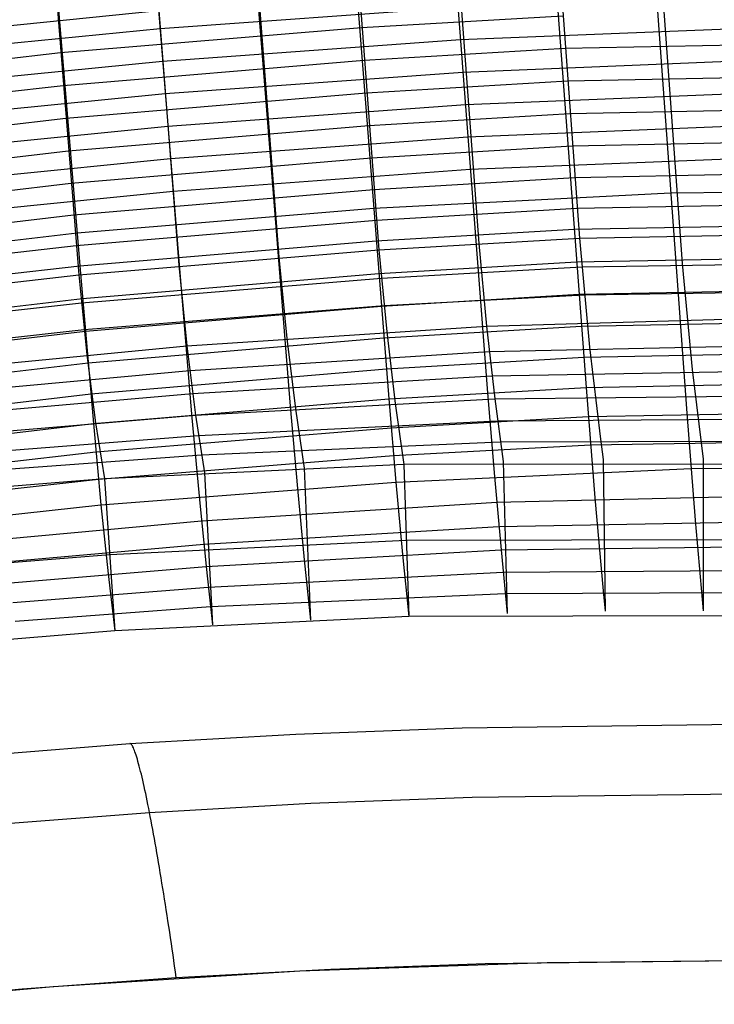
# Model space of a CAD drawing. Extents: x -383 to 1849, y -1185 to -529.
# Tile 638 of 656: x 655 to 713, y -710 to -627. Entities that reach past the tile are written whole.
import ezdxf

# ---------------------------------------------------------------- set-up
doc = ezdxf.new("R2010")
doc.units = 0
doc.layers.add('PREDEFINITO', color=7, linetype='CONTINUOUS')

msp = doc.modelspace()

# ---------------------------------------------------------------- linework, layer by layer
at = {"layer": 'PREDEFINITO'}
for p, q in [((697.242, -579.649, 751.448), (702.039, -645.018, 509.862)), ((705.815, -579.322, 751.638), (710.724, -647.15, 499.777)), ((688.675, -580.067, 751.206), (693.552, -645.468, 509.84)), ((671.565, -581.169, 750.567), (676.648, -646.612, 509.758)), ((680.115, -580.575, 750.911), (685.101, -645.999, 509.805)), ((663.027, -581.845, 750.176), (668.193, -647.306, 509.699)), ((654.498, -582.595, 749.741), (659.728, -648.103, 509.628)), ((706.163, -591.86, 755.054), (711.117, -659.788, 502.797)), ((689.245, -592.594, 754.632), (694.283, -658.071, 512.942)), ((697.701, -592.183, 754.869), (702.6, -657.628, 512.973)), ((672.348, -593.681, 754.007), (677.6, -659.205, 512.84)), ((680.794, -593.095, 754.345), (685.936, -658.599, 512.897)), ((663.905, -594.349, 753.623), (668.161, -646.559, 563.214)), ((655.47, -595.09, 753.196), (659.83, -647.349, 563.074)), ((649.486, -627.5, 589.395), (666.465, -625.799, 589.809)), ((666.601, -627.313, 633.349), (691.776, -625.501, 633.919)), ((683.639, -627.223, 580.076), (700.631, -626.23, 580.278)), ((700.83, -628.982, 570.2), (819.126, -626.663, 570.096)), ((649.874, -628.956, 632.826), (666.601, -627.313, 633.349)), ((658.195, -629.346, 579.602), (683.639, -627.223, 580.076)), ((691.984, -628.246, 623.854), (717.177, -627.225, 624.12)), ((666.822, -630.063, 623.319), (691.984, -628.246, 623.854)), ((641.235, -631.287, 579.167), (658.195, -629.346, 579.602)), ((683.846, -629.979, 570.017), (700.83, -628.982, 570.2)), ((701.029, -631.739, 560.141), (836.125, -629.102, 559.961)), ((650.107, -631.713, 622.828), (666.822, -630.063, 623.319)), ((658.413, -632.11, 569.582), (683.846, -629.979, 570.017)), ((692.192, -630.986, 613.798), (717.371, -629.962, 614.041)), ((667.044, -632.808, 613.3), (692.192, -630.986, 613.798)), ((684.053, -632.743, 559.979), (701.029, -631.739, 560.141)), ((701.228, -634.494, 550.089), (844.674, -631.639, 549.844)), ((641.459, -634.062, 569.181), (658.413, -632.11, 569.582)), ((650.339, -634.464, 612.841), (667.044, -632.808, 613.3)), ((658.63, -634.883, 559.586), (684.053, -632.743, 559.979)), ((692.401, -633.725, 603.738), (717.565, -632.697, 603.959)), ((667.266, -635.551, 603.276), (692.401, -633.725, 603.738)), ((684.26, -635.502, 549.948), (701.228, -634.494, 550.089)), ((701.428, -637.219, 540.045), (853.214, -634.161, 539.727)), ((641.682, -636.846, 559.221), (658.63, -634.883, 559.586)), ((650.573, -637.213, 602.848), (667.266, -635.551, 603.276)), ((658.847, -637.651, 549.599), (684.26, -635.502, 549.948)), ((692.61, -636.463, 593.677), (717.76, -635.431, 593.876)), ((667.489, -638.293, 593.252), (692.61, -636.463, 593.677)), ((701.629, -639.895, 529.994), (870.166, -636.558, 529.587)), ((641.905, -639.625, 549.27), (658.847, -637.651, 549.599)), ((684.467, -638.23, 539.927), (701.428, -637.219, 540.045)), ((709.746, -641.179, 573.69), (1047, -637.774, 573.073)), ((650.806, -639.962, 592.855), (667.489, -638.293, 593.252)), ((659.065, -640.382, 539.623), (684.467, -638.23, 539.927)), ((692.82, -639.204, 583.62), (717.955, -638.169, 583.796)), ((667.712, -641.039, 583.232), (692.82, -639.204, 583.62)), ((701.833, -642.499, 519.934), (878.684, -639.044, 519.461)), ((642.127, -642.364, 539.332), (659.065, -640.382, 539.623)), ((684.676, -640.903, 529.897), (701.629, -639.895, 529.994)), ((651.041, -642.714, 582.867), (667.712, -641.039, 583.232)), ((659.283, -643.052, 529.637), (684.676, -640.903, 529.897)), ((684.657, -642.486, 573.47), (709.746, -641.179, 573.69)), ((701.588, -644.262, 563.588), (827.864, -641.782, 563.289)), ((702.039, -645.018, 509.862), (895.605, -641.422, 509.313)), ((659.6, -644.581, 573.059), (684.657, -642.486, 573.47)), ((684.887, -643.498, 519.858), (701.833, -642.499, 519.934)), ((642.351, -645.036, 529.384), (659.283, -643.052, 529.637)), ((659.504, -645.63, 519.64), (684.887, -643.498, 519.858)), ((684.873, -645.246, 563.441), (701.588, -644.262, 563.588)), ((701.794, -647.02, 553.52), (844.844, -644.215, 553.134)), ((702.248, -647.453, 499.775), (920.913, -643.736, 499.148)), ((642.981, -646.489, 572.68), (659.6, -644.581, 573.059)), ((659.83, -647.349, 563.074), (684.873, -645.246, 563.441)), ((685.101, -645.999, 509.805), (702.039, -645.018, 509.862)), ((702.039, -645.018, 509.862), (702.898, -654.227, 469.412)), ((642.576, -647.61, 519.423), (659.504, -645.63, 519.64)), ((659.728, -648.103, 509.628), (685.101, -645.999, 509.805)), ((685.101, -645.999, 509.805), (685.764, -652.935, 479.536)), ((693.552, -645.468, 509.84), (694.201, -652.458, 479.544)), ((702.461, -649.801, 489.668), (946.191, -646.098, 488.989)), ((668.161, -646.559, 563.214), (669.273, -659.892, 512.771)), ((676.648, -646.612, 509.758), (677.323, -653.491, 479.519)), ((685.089, -648.01, 553.393), (701.794, -647.02, 553.52)), ((701.999, -649.757, 543.432), (853.385, -646.742, 542.996)), ((643.221, -649.268, 562.732), (659.83, -647.349, 563.074)), ((659.83, -647.349, 563.074), (660.97, -660.676, 512.691)), ((668.193, -647.306, 509.699), (668.88, -654.127, 479.495)), ((685.318, -648.407, 499.736), (702.248, -647.453, 499.775)), ((710.724, -647.15, 499.777), (711.58, -656.101, 459.251)), ((642.805, -650.067, 509.445), (659.728, -648.103, 509.628)), ((659.728, -648.103, 509.628), (660.422, -654.869, 479.464)), ((659.955, -650.468, 499.597), (685.318, -648.407, 499.736)), ((660.062, -650.121, 553.067), (685.089, -648.01, 553.393)), ((702.203, -652.452, 533.307), (861.915, -649.252, 532.848)), ((643.463, -652.051, 552.76), (660.062, -650.121, 553.067)), ((685.305, -650.75, 543.322), (701.999, -649.757, 543.432)), ((685.539, -650.72, 489.644), (702.461, -649.801, 489.668)), ((643.038, -652.408, 499.447), (659.955, -650.468, 499.597)), ((660.186, -652.725, 489.54), (685.539, -650.72, 489.644)), ((660.293, -652.866, 543.034), (685.305, -650.75, 543.322)), ((694.201, -652.458, 479.544), (736.362, -651.231, 479.464)), ((702.403, -655.082, 523.15), (878.841, -651.64, 522.673)), ((643.275, -654.63, 489.421), (660.186, -652.725, 489.54)), ((643.705, -654.805, 542.76), (660.293, -652.866, 543.034)), ((668.88, -654.127, 479.495), (694.201, -652.458, 479.544)), ((685.519, -653.446, 533.212), (702.203, -652.452, 533.307)), ((694.201, -652.458, 479.544), (694.884, -658.594, 449.131)), ((660.522, -655.56, 532.955), (685.519, -653.446, 533.212)), ((677.323, -653.491, 479.519), (678.035, -659.434, 449.152)), ((685.764, -652.935, 479.536), (686.462, -658.976, 449.143)), ((694.425, -654.598, 469.417), (761.731, -653.09, 469.222)), ((651.962, -655.735, 479.424), (668.88, -654.127, 479.495)), ((668.88, -654.127, 479.495), (669.603, -659.97, 449.158)), ((702.6, -657.628, 512.973), (895.745, -654.024, 512.503)), ((702.898, -654.227, 469.412), (703.813, -661.991, 428.794)), ((660.422, -654.869, 479.464), (661.154, -660.612, 449.159)), ((669.117, -656.184, 469.395), (694.425, -654.598, 469.417)), ((685.73, -656.068, 523.065), (702.403, -655.082, 523.15)), ((694.653, -656.644, 459.279), (795.453, -654.928, 458.962)), ((643.945, -657.502, 532.71), (660.522, -655.56, 532.955)), ((652.205, -657.736, 469.348), (669.117, -656.184, 469.395)), ((660.748, -658.17, 522.835), (685.73, -656.068, 523.065)), ((711.58, -656.101, 459.251), (712.49, -663.677, 418.601)), ((669.358, -658.132, 459.281), (694.653, -656.644, 459.279)), ((694.884, -658.594, 449.131), (854.272, -656.731, 448.663)), ((702.793, -660.089, 502.78), (912.628, -656.416, 502.341)), ((685.936, -658.599, 512.897), (702.6, -657.628, 512.973)), ((702.6, -657.628, 512.973), (703.351, -666.942, 472.082)), ((644.182, -660.109, 522.615), (660.748, -658.17, 522.835)), ((652.453, -659.618, 459.258), (669.358, -658.132, 459.281)), ((660.97, -660.676, 512.691), (685.936, -658.599, 512.897)), ((669.603, -659.97, 449.158), (694.884, -658.594, 449.131)), ((685.936, -658.599, 512.897), (686.534, -665.621, 482.268)), ((694.283, -658.071, 512.942), (694.868, -665.144, 482.303)), ((694.884, -658.594, 449.131), (695.598, -663.881, 418.66)), ((677.6, -659.205, 512.84), (678.211, -666.175, 482.224)), ((678.035, -659.434, 449.152), (678.78, -664.444, 418.722)), ((686.462, -658.976, 449.143), (687.192, -664.126, 418.69)), ((695.119, -660.45, 438.977), (954.886, -658.745, 438.369)), ((702.982, -662.464, 492.563), (937.884, -658.761, 492.177)), ((652.705, -661.38, 449.156), (669.603, -659.97, 449.158)), ((669.273, -659.892, 512.771), (669.898, -666.808, 482.172)), ((669.603, -659.97, 449.158), (670.361, -664.836, 418.754)), ((686.14, -661.035, 502.711), (702.793, -660.089, 502.78)), ((711.117, -659.788, 502.797), (711.833, -668.837, 461.847)), ((644.414, -662.602, 512.493), (660.97, -660.676, 512.691)), ((660.97, -660.676, 512.691), (661.612, -667.54, 482.114)), ((661.154, -660.612, 449.159), (661.922, -665.334, 418.785)), ((661.188, -663.074, 502.526), (686.14, -661.035, 502.711)), ((669.852, -661.7, 439.026), (695.119, -660.45, 438.977)), ((711.482, -664.487, 482.346), (1047, -660.942, 482.003)), ((652.96, -663.025, 439.047), (669.852, -661.7, 439.026)), ((695.357, -662.212, 428.819), (1047, -661.215, 428.204)), ((703.813, -661.991, 428.794), (704.05, -663.708, 418.631)), ((670.104, -663.322, 428.891), (695.357, -662.212, 428.819)), ((686.339, -663.377, 492.499), (702.982, -662.464, 492.563)), ((644.643, -664.977, 502.349), (661.188, -663.074, 502.526)), ((653.22, -664.551, 428.933), (670.104, -663.322, 428.891)), ((661.402, -665.363, 492.331), (686.339, -663.377, 492.499)), ((712.49, -663.677, 418.601), (712.492, -676.494, 420.775)), ((687.192, -664.126, 418.69), (661.922, -665.334, 418.785)), ((678.78, -664.444, 418.722), (679.325, -677.288, 420.655)), ((686.534, -665.621, 482.268), (711.482, -664.487, 482.346)), ((1047, -663.79, 418.085), (687.192, -664.126, 418.69)), ((687.192, -664.126, 418.69), (687.626, -676.965, 420.686)), ((695.598, -663.881, 418.66), (695.938, -676.712, 420.716)), ((704.05, -663.708, 418.631), (704.207, -676.534, 420.745)), ((661.922, -665.334, 418.785), (645.057, -666.714, 418.849)), ((661.922, -665.334, 418.785), (662.781, -678.18, 420.591)), ((670.361, -664.836, 418.754), (671.038, -677.683, 420.623)), ((694.868, -665.144, 482.303), (695.421, -671.359, 451.536)), ((644.866, -667.235, 492.173), (661.402, -665.363, 492.331)), ((661.612, -667.54, 482.114), (686.534, -665.621, 482.268)), ((678.211, -666.175, 482.224), (678.787, -672.204, 451.469)), ((686.534, -665.621, 482.268), (687.099, -671.744, 451.505)), ((695.056, -667.312, 472.057), (761.935, -665.772, 472.075)), ((669.898, -666.808, 482.172), (670.487, -672.74, 451.428)), ((703.351, -666.942, 472.082), (704.044, -674.797, 431.019)), ((645.086, -669.37, 481.972), (661.612, -667.54, 482.114)), ((661.612, -667.54, 482.114), (662.217, -673.376, 451.385)), ((670.099, -668.896, 471.936), (695.056, -667.312, 472.057)), ((695.241, -669.383, 461.801), (787.227, -667.709, 461.838)), ((653.552, -670.427, 471.824), (670.099, -668.896, 471.936)), ((670.295, -670.873, 461.687), (695.241, -669.383, 461.801)), ((711.833, -668.837, 461.847), (712.492, -676.494, 420.775)), ((1047, -670.089, 419.688), (687.409, -670.546, 419.688)), ((695.421, -671.359, 451.536), (837.616, -669.517, 451.635)), ((653.759, -672.341, 461.586), (670.295, -670.873, 461.687)), ((687.409, -670.546, 419.688), (662.351, -671.757, 419.688)), ((662.351, -671.757, 419.688), (645.683, -673.129, 419.688)), ((670.487, -672.74, 451.428), (695.421, -671.359, 451.536)), ((687.099, -671.744, 451.505), (687.626, -676.965, 420.686)), ((695.421, -671.359, 451.536), (695.938, -676.712, 420.716)), ((695.598, -673.238, 441.266), (929.805, -671.433, 441.506)), ((653.961, -674.134, 451.337), (670.487, -672.74, 451.428)), ((670.487, -672.74, 451.428), (671.038, -677.683, 420.623)), ((678.787, -672.204, 451.469), (679.325, -677.288, 420.655)), ((662.217, -673.376, 451.385), (662.781, -678.18, 420.591)), ((670.675, -674.497, 441.163), (695.598, -673.238, 441.266)), ((654.159, -675.808, 441.081), (670.675, -674.497, 441.163)), ((695.77, -675.023, 430.992), (1047, -673.814, 431.409)), ((670.859, -676.144, 430.893), (695.77, -675.023, 430.992)), ((704.044, -674.797, 431.019), (704.207, -676.534, 420.745)), ((654.352, -677.363, 430.821), (670.859, -676.144, 430.893)), ((687.626, -676.965, 420.686), (662.781, -678.18, 420.591)), ((1047, -676.388, 421.291), (687.626, -676.965, 420.686)), ((662.781, -678.18, 420.591), (646.309, -679.544, 420.527)), ((692.119, -686.373, 419.688), (720.212, -685.992, 419.688)), ((664.055, -687.703, 419.688), (678.08, -686.902, 419.688)), ((678.08, -686.902, 419.688), (692.119, -686.373, 419.688)), ((650.05, -688.814, 419.688), (664.055, -687.703, 419.688)), ((664.086, -687.709, 420.169), (664.055, -687.703, 419.688)), ((664.119, -687.726, 420.652), (664.086, -687.709, 420.169)), ((664.154, -687.754, 421.136), (664.119, -687.726, 420.652)), ((664.19, -687.795, 421.622), (664.154, -687.754, 421.136)), ((664.228, -687.847, 422.108), (664.19, -687.795, 421.622)), ((664.267, -687.911, 422.593), (664.228, -687.847, 422.108)), ((664.308, -687.987, 423.079), (664.267, -687.911, 422.593)), ((664.35, -688.076, 423.564), (664.308, -687.987, 423.079)), ((664.394, -688.176, 424.047), (664.35, -688.076, 423.564)), ((664.439, -688.289, 424.529), (664.394, -688.176, 424.047)), ((664.486, -688.413, 425.009), (664.439, -688.289, 424.529)), ((664.534, -688.549, 425.486), (664.486, -688.413, 425.009)), ((664.583, -688.698, 425.96), (664.534, -688.549, 425.486)), ((664.634, -688.858, 426.43), (664.583, -688.698, 425.96)), ((664.686, -689.03, 426.897), (664.634, -688.858, 426.43)), ((664.739, -689.213, 427.359), (664.686, -689.03, 426.897)), ((664.794, -689.408, 427.816), (664.739, -689.213, 427.359)), ((664.849, -689.613, 428.268), (664.794, -689.408, 427.816)), ((664.906, -689.83, 428.715), (664.849, -689.613, 428.268)), ((664.963, -690.058, 429.155), (664.906, -689.83, 428.715)), ((665.022, -690.296, 429.589), (664.963, -690.058, 429.155)), ((665.081, -690.544, 430.016), (665.022, -690.296, 429.589)), ((665.141, -690.803, 430.436), (665.081, -690.544, 430.016)), ((665.202, -691.071, 430.849), (665.141, -690.803, 430.436)), ((665.264, -691.348, 431.254), (665.202, -691.071, 430.849)), ((665.326, -691.634, 431.65), (665.264, -691.348, 431.254)), ((665.389, -691.93, 432.038), (665.326, -691.634, 431.65)), ((665.453, -692.233, 432.418), (665.389, -691.93, 432.038)), ((692.964, -692.247, 433.915), (720.212, -691.88, 433.943)), ((665.517, -692.544, 432.789), (665.453, -692.233, 432.418)), ((665.581, -692.863, 433.15), (665.517, -692.544, 432.789)), ((665.711, -693.523, 433.845), (679.336, -692.755, 433.884)), ((679.336, -692.755, 433.884), (692.964, -692.247, 433.915)), ((652.094, -694.585, 433.8), (665.711, -693.523, 433.845)), ((665.646, -693.19, 433.502), (665.581, -692.863, 433.15)), ((665.711, -693.523, 433.845), (665.646, -693.19, 433.502)), ((665.778, -693.874, 434.19), (665.711, -693.523, 433.845)), ((665.846, -694.232, 434.529), (665.778, -693.874, 434.19)), ((665.914, -694.597, 434.862), (665.846, -694.232, 434.529)), ((665.983, -694.97, 435.189), (665.914, -694.597, 434.862)), ((666.053, -695.35, 435.509), (665.983, -694.97, 435.189)), ((666.123, -695.737, 435.822), (666.053, -695.35, 435.509)), ((666.193, -696.13, 436.128), (666.123, -695.737, 435.822)), ((666.264, -696.53, 436.427), (666.193, -696.13, 436.128)), ((666.335, -696.937, 436.719), (666.264, -696.53, 436.427)), ((666.407, -697.349, 437.003), (666.335, -696.937, 436.719)), ((666.479, -697.768, 437.279), (666.407, -697.349, 437.003)), ((666.55, -698.192, 437.547), (666.479, -697.768, 437.279)), ((666.623, -698.621, 437.806), (666.55, -698.192, 437.547)), ((666.695, -699.056, 438.058), (666.623, -698.621, 437.806)), ((666.767, -699.496, 438.301), (666.695, -699.056, 438.058)), ((666.84, -699.941, 438.535), (666.767, -699.496, 438.301)), ((666.912, -700.39, 438.761), (666.84, -699.941, 438.535)), ((666.985, -700.844, 438.977), (666.912, -700.39, 438.761)), ((667.057, -701.302, 439.185), (666.985, -700.844, 438.977)), ((667.129, -701.763, 439.383), (667.057, -701.302, 439.185)), ((667.202, -702.228, 439.572), (667.129, -701.763, 439.383)), ((667.274, -702.695, 439.752), (667.202, -702.228, 439.572)), ((667.345, -703.166, 439.922), (667.274, -702.695, 439.752)), ((667.417, -703.64, 440.083), (667.345, -703.166, 439.922)), ((667.488, -704.116, 440.234), (667.417, -703.64, 440.083)), ((667.559, -704.594, 440.376), (667.488, -704.116, 440.234)), ((667.629, -705.073, 440.509), (667.559, -704.594, 440.376)), ((667.699, -705.555, 440.631), (667.629, -705.073, 440.509)), ((667.769, -706.037, 440.744), (667.699, -705.555, 440.631)), ((667.838, -706.521, 440.848), (667.769, -706.037, 440.744)), ((720.212, -705.993, 441.258), (694.08, -706.326, 441.192)), ((699.309, -706.197, 441.213), (720.211, -705.993, 441.258)), ((657.558, -708.235, 440.942), (678.416, -706.916, 441.101)), ((667.907, -707.005, 440.942), (667.838, -706.521, 440.848)), ((681.023, -706.789, 441.118), (667.975, -707.49, 441.026)), ((678.416, -706.916, 441.101), (699.309, -706.197, 441.213)), ((694.08, -706.326, 441.192), (681.023, -706.789, 441.118)), ((667.975, -707.49, 441.026), (654.943, -708.46, 440.921)), ((667.975, -707.489, 441.026), (667.907, -707.005, 440.942)), ((654.943, -708.46, 440.921), (641.939, -709.734, 440.804)), ((647.152, -709.171, 440.85), (657.558, -708.235, 440.942))]:
    msp.add_line(p, q, dxfattribs=at)

doc.saveas('drawing.dxf')
